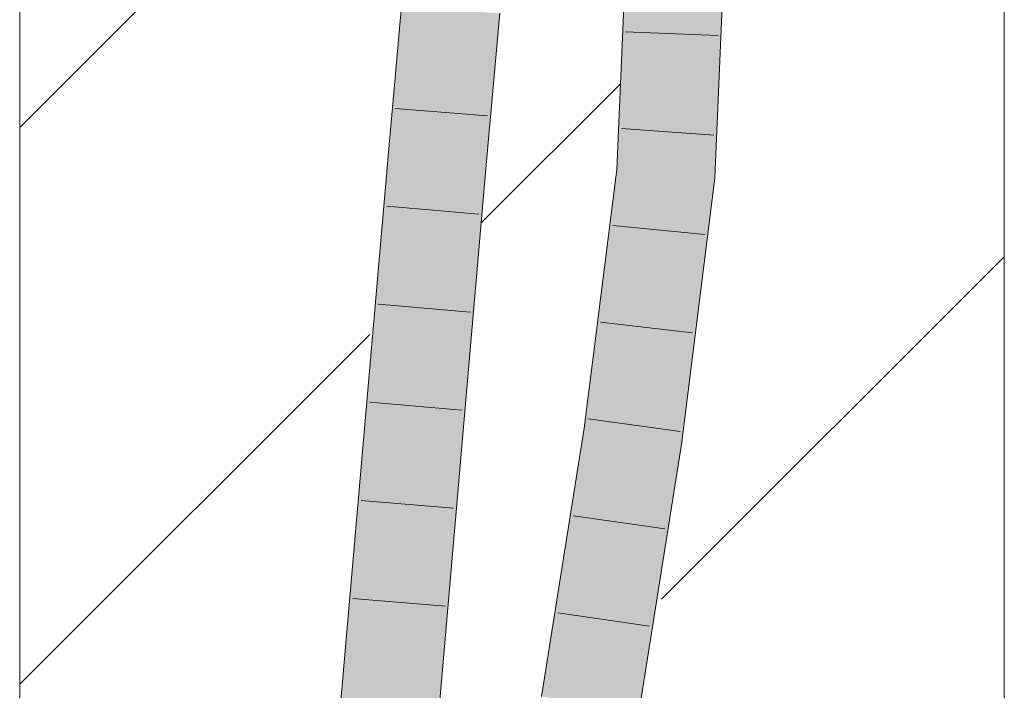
# Model space of a CAD drawing. Extents: x -620 to 300, y 62 to 1112.
# Tile 259 of 288: x 171.6 to 174.1, y 927.45 to 929.15. Entities that reach past the tile are written whole.
import ezdxf
from ezdxf.lldxf.tags import DXFTag

# ---------------------------------------------------------------- set-up
doc = ezdxf.new("R2010")
doc.units = 0
doc.layers.get('0').update_dxf_attribs({"lineweight": 13})
doc.layers.add('E_Detail_Linie_Text_Bem', color=7, linetype='Continuous', lineweight=13)
for name, color, linetype, lineweight, true_color in [('E_Detail_Wandschraffur', 7, 'Continuous', 5, 0xc0c0c0), ('E_Leerrohr 25-A06GA1MY8I', 7, 'Continuous', 9, 0xff8000), ('E_Leerrohr 25-Shading', 7, 'Continuous', 9, 0xff8000)]:
    doc.layers.add(name, color=color, linetype=linetype, lineweight=lineweight, true_color=true_color)
tags = doc.linetypes.add('fein_strichliert', pattern=[4, 1, -2, 1]).pattern_tags.tags
tags[8:9] = [DXFTag(74, 4), DXFTag(75, 0), DXFTag(340, '0'), DXFTag(46, 0.0), DXFTag(50, 0.0), DXFTag(44, 0.0), DXFTag(45, 0.0)]
tags[6:7] = [DXFTag(74, 4), DXFTag(75, 0), DXFTag(340, '0'), DXFTag(46, 0.0), DXFTag(50, 0.0), DXFTag(44, 0.0), DXFTag(45, 0.0)]
tags[4:5] = [DXFTag(74, 4), DXFTag(75, 0), DXFTag(340, '0'), DXFTag(46, 0.0), DXFTag(50, 0.0), DXFTag(44, 0.0), DXFTag(45, 0.0)]

# ---------------------------------------------------------------- blocks, each defined once
blk = doc.blocks.new('Shading-A06GA12F8I', base_point=(239.2473, 760.11))
at = {"layer": 'E_Leerrohr 25-Shading', "color": 34, "true_color": 0xb05800}
for points in [[(173.1229, 928.7723), (173.1371, 929.3572), (173.1122, 928.7732)], [(173.1229, 928.7723), (173.1654, 929.3742), (173.1371, 929.3572), (173.1395, 929.3744)], [(173.1718, 929.3741), (173.1654, 929.3742), (173.1412, 928.7708), (173.1229, 928.7723)], [(173.1625, 929.1913), (173.1412, 928.7708), (173.1745, 929.3736), (173.1487, 928.7701)], [(173.3659, 928.8588), (173.3512, 929.3726), (173.3446, 928.7533), (173.3416, 929.1479)], [(173.3512, 929.3726), (173.3659, 928.8588), (173.353, 929.3726)], [(173.3659, 928.8588), (173.3878, 929.3723), (173.353, 929.3726)], [(172.5341, 928.8157), (172.5535, 928.846), (172.5657, 929.1875), (172.5669, 929.0445)], [(172.5341, 928.8157), (172.5657, 929.1875), (172.5479, 928.9891)], [(172.5765, 929.1867), (172.5657, 929.1875), (172.5669, 929.0445)], [(172.5684, 928.8693), (172.5947, 929.1854), (172.5669, 929.0445), (172.5765, 929.1867)], [(172.6022, 929.1849), (172.5947, 929.1854), (172.5689, 928.8127), (172.5684, 928.8693)], [(172.7815, 929.1721), (172.7785, 929.1723), (172.7591, 928.7962), (172.745, 928.7974)], [(172.7815, 929.1721), (172.7591, 928.7962), (172.7715, 928.9288)], [(172.7591, 928.7962), (172.7815, 928.7943), (172.7943, 929.1711), (172.815, 929.1697)], [(172.7943, 929.1711), (172.7815, 929.1721), (172.7715, 928.9288)], [(173.3416, 929.1479), (173.3248, 928.755), (173.3446, 928.7533)], [(172.5535, 928.846), (172.5684, 928.8693), (172.5669, 929.0445)], [(172.5479, 928.9891), (172.5324, 928.8159), (172.5341, 928.8157)], [(172.5638, 928.8132), (172.5684, 928.8693), (172.5513, 928.8143), (172.5535, 928.846)], [(172.5689, 928.8127), (172.5684, 928.8693), (172.5638, 928.8132)], [(173.3659, 928.8588), (173.3446, 928.7533), (173.3613, 928.7518)], [(172.5535, 928.846), (172.5341, 928.8157), (172.5513, 928.8143)], [(172.5324, 928.8159), (172.2238, 925.2478), (172.5341, 928.8157), (172.2576, 925.2452)], [(172.5341, 928.8157), (172.2576, 925.2452), (172.4936, 927.9421), (172.2604, 925.2449)], [(172.5513, 928.8143), (172.5341, 928.8157), (172.4936, 927.9421)], [(172.5638, 928.8132), (172.5513, 928.8143), (172.4936, 927.9421)], [(172.4936, 927.9421), (172.5689, 928.8127), (172.5638, 928.8132)], [(172.7315, 928.491), (172.745, 928.7974), (172.4366, 925.2313)], [(172.7815, 928.7943), (172.7591, 928.7962), (172.7065, 927.9278), (172.7315, 928.491)], [(172.7591, 928.7962), (172.745, 928.7974), (172.7315, 928.491)], [(173.1229, 928.7723), (173.1122, 928.7732), (173.0491, 928.1131), (173.0298, 928.1158)], [(173.1412, 928.7708), (173.1229, 928.7723), (173.0611, 928.1114), (173.0491, 928.1131)], [(173.0974, 928.4102), (173.0611, 928.1114), (173.1487, 928.7697), (173.066, 928.1107)], [(173.1412, 928.7708), (173.0974, 928.4102), (173.1487, 928.7701), (173.1487, 928.7697)], [(173.3248, 928.755), (173.241, 928.0858), (173.3249, 928.755), (173.2433, 928.0854)], [(173.3275, 928.4818), (173.3249, 928.755), (173.2692, 928.0818), (173.321, 928.7233)], [(173.3249, 928.755), (173.3275, 928.4818), (173.3446, 928.7533)], [(173.3275, 928.4818), (173.3613, 928.7518), (173.3446, 928.7533)], [(173.321, 928.7233), (173.2433, 928.0854), (173.2692, 928.0818)], [(172.7065, 927.9278), (172.7315, 928.491), (172.4505, 925.2302), (172.4366, 925.2313)], [(173.3275, 928.4818), (173.2692, 928.0818), (173.2773, 928.0806)], [(173.0298, 928.1158), (172.9214, 927.4336), (172.9755, 927.5408), (172.9577, 927.4283)], [(173.0491, 928.1131), (173.0298, 928.1158), (172.9755, 927.5408)], [(173.0611, 928.1114), (173.0491, 928.1131), (172.9755, 927.5408)], [(172.9755, 927.5408), (173.066, 928.1107), (173.0611, 928.1114)], [(173.2378, 928.0511), (173.241, 928.0858), (173.1326, 927.4031)], [(173.1872, 927.5132), (173.2433, 928.0854), (173.2378, 928.0511)], [(173.1872, 927.5132), (173.2512, 927.9164), (173.2433, 928.0854), (173.2692, 928.0818)], [(173.2433, 928.0854), (173.241, 928.0858), (173.2378, 928.0511)], [(173.2512, 927.9164), (173.2773, 928.0806), (173.2692, 928.0818)], [(173.1872, 927.5132), (173.2378, 928.0511), (173.1675, 927.398), (173.1326, 927.4031)], [(172.7065, 927.9278), (172.5296, 926.0638), (172.4731, 925.2285), (172.456, 925.2298)], [(173.1675, 927.398), (173.1689, 927.3978), (173.1872, 927.5132)]]:
    blk.add_solid(points, dxfattribs=at)
at = {"layer": 'E_Leerrohr 25-Shading', "color": 30, "true_color": 0xf57b00}
for points in [[(173.1745, 929.3741), (173.1487, 928.7701), (173.2559, 929.2101), (173.1749, 928.7678)], [(173.2368, 928.7625), (173.3248, 928.755), (173.2628, 929.3734), (173.3512, 929.3726)], [(173.1749, 928.7678), (173.2368, 928.7625), (173.2559, 929.2101)], [(172.6022, 929.1849), (172.5689, 928.8127), (172.6523, 929.1813), (172.623, 928.808)], [(172.623, 928.808), (172.657, 928.8051), (172.6523, 929.1813), (172.6904, 929.1786)], [(172.657, 928.8051), (172.745, 928.7974), (172.6904, 929.1786), (172.7785, 929.1723)], [(172.5689, 928.8127), (172.4936, 927.9421), (172.3485, 925.2381), (172.3148, 925.2407)], [(172.623, 928.808), (172.5689, 928.8127), (172.3485, 925.2381)], [(172.657, 928.8051), (172.623, 928.808), (172.3485, 925.2381)], [(172.3485, 925.2381), (172.4366, 925.2313), (172.657, 928.8051), (172.745, 928.7974)], [(173.1749, 928.7678), (173.1487, 928.7701), (173.066, 928.1107)], [(173.2366, 928.7626), (173.1749, 928.7678), (173.1479, 928.0991), (173.066, 928.1107)], [(173.1479, 928.0991), (173.1535, 928.0983), (173.2366, 928.7626), (173.2368, 928.7625)], [(173.1535, 928.0983), (173.241, 928.0858), (173.2368, 928.7625), (173.3248, 928.755)], [(173.066, 928.1107), (172.9755, 927.5408), (173.0452, 927.4157), (172.961, 927.4279)], [(173.1479, 928.0991), (173.066, 928.1107), (173.0452, 927.4157)], [(173.1535, 928.0983), (173.1479, 928.0991), (173.0452, 927.4157)], [(173.0452, 927.4157), (173.1326, 927.4031), (173.1535, 928.0983), (173.241, 928.0858)], [(172.4936, 927.9421), (172.2604, 925.2449), (172.3148, 925.2407)], [(172.9755, 927.5408), (172.9577, 927.4283), (172.961, 927.4279)]]:
    blk.add_solid(points, dxfattribs=at)
blk = doc.blocks.new('Referenz-A06GA1N28I')
at = {"layer": 'E_Detail_Linie_Text_Bem', "linetype": 'Continuous', "ltscale": 0.13}
for p, q in [((171.5962, 919.7976), (171.5962, 931.5976)), ((174.0962, 931.5976), (174.0962, 891.5976))]:
    blk.add_line(p, q, dxfattribs=at)
at = {"layer": 'E_Detail_Wandschraffur', "linetype": 'ByBlock', "ltscale": 0.13}
for p, q in [((171.5962, 928.8796), (172.566, 929.8494)), ((173.2261, 927.6811), (174.0962, 928.5512))]:
    blk.add_line(p, q, dxfattribs=at)
at = {"layer": 'E_Detail_Wandschraffur', "linetype": 'fein_strichliert', "ltscale": 0.13}
for p, q in [((172.7679, 928.6371), (173.1215, 928.9907)), ((171.5962, 927.4654), (172.4849, 928.3541))]:
    blk.add_line(p, q, dxfattribs=at)
at = {"layer": 'E_Leerrohr 25-A06GA1MY8I', "linetype": 'Continuous', "ltscale": 0.13}
for p, q in [((173.1122, 928.7732), (173.1379, 929.3744)), ((173.3613, 928.7519), (173.3878, 929.3723)), ((172.5324, 928.8159), (172.5657, 929.1875)), ((172.7815, 928.7943), (172.815, 929.1697)), ((173.3694, 929.1133), (173.1346, 929.1229)), ((172.7842, 928.9091), (172.55, 928.9283)), ((173.3585, 928.8599), (173.1241, 928.8768)), ((172.2239, 925.2478), (172.5324, 928.8159)), ((172.4731, 925.2285), (172.7815, 928.7943)), ((173.0298, 928.1159), (173.1122, 928.7732)), ((173.2773, 928.0806), (173.3613, 928.7519)), ((172.7623, 928.6595), (172.5282, 928.6797)), ((173.3358, 928.6081), (173.1019, 928.631)), ((172.7408, 928.4105), (172.5066, 928.4306)), ((173.3044, 928.3576), (173.0711, 928.3854)), ((172.7192, 928.1615), (172.4851, 928.1815)), ((173.273, 928.1071), (173.0403, 928.1397)), ((172.9215, 927.4336), (173.0298, 928.1159)), ((173.1689, 927.3978), (173.2773, 928.0806)), ((172.6977, 927.9125), (172.4635, 927.9323)), ((173.2346, 927.8598), (173.002, 927.893)), ((172.6762, 927.6635), (172.442, 927.6832)), ((173.1954, 927.6128), (172.9628, 927.6462))]:
    blk.add_line(p, q, dxfattribs=at)

msp = doc.modelspace()

# ---------------------------------------------------------------- block references
at = {"color": 8, "lineweight": 25, "ltscale": 0.25, "true_color": 0x808080}
msp.add_blockref('Referenz-A06GA1N28I', (0, 0), dxfattribs=at)
msp.add_blockref('Shading-A06GA12F8I', (239.2473, 760.11))

doc.saveas('drawing.dxf')
